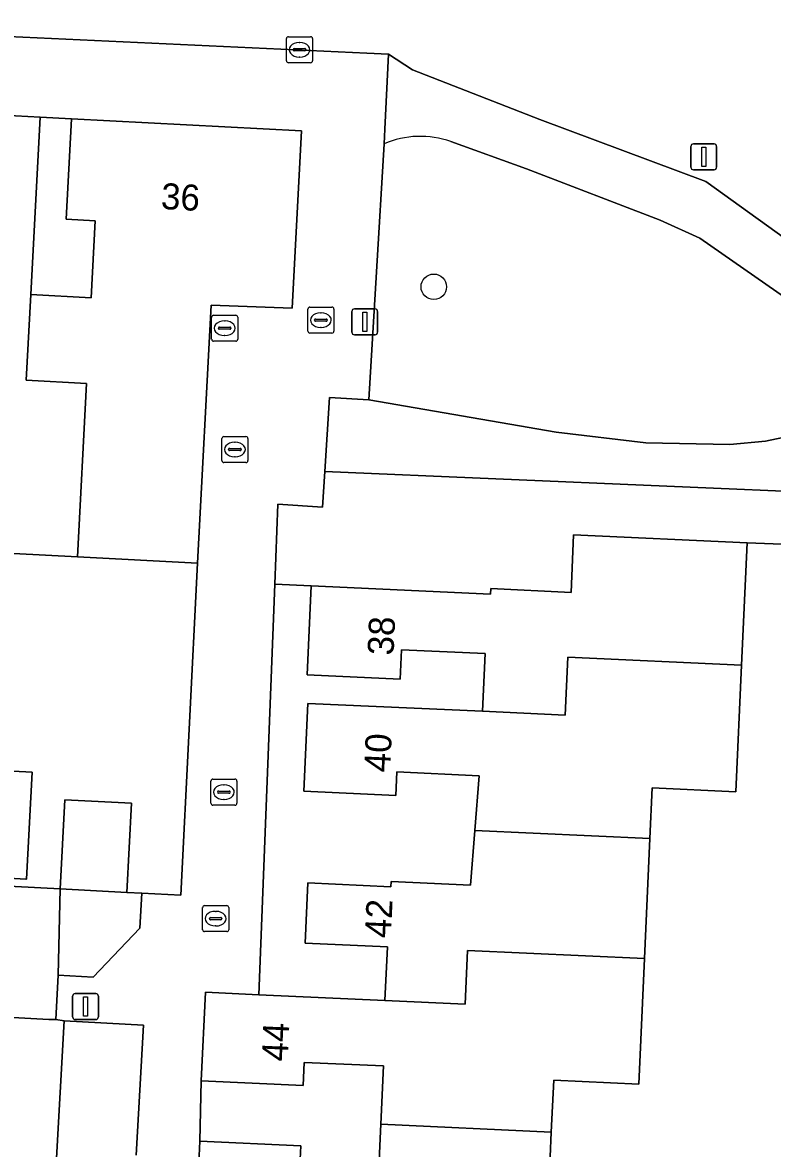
# Model space of a CAD drawing. Extents: x 162989 to 165008, y 383432 to 384338.
# Drawn here: x 164531.43 to 164560.25, y 383863.58 to 383906.85 of the extents above; entities that cross this region are included whole.
import ezdxf

# ---------------------------------------------------------------- set-up
doc = ezdxf.new("R2010")
doc.units = 0
for name, color, linetype in [('IMGEO_Boom', 7, 'Continuous'), ('IMGEO_Erf', 7, 'Continuous'), ('IMGEO_Groenvoorziening', 7, 'Continuous'), ('IMGEO_Kolk', 7, 'Continuous'), ('IMGEO_Lichtmast', 7, 'Continuous'), ('IMGEO_Muur', 7, 'Continuous'), ('IMGEO_Pand', 7, 'Continuous'), ('IMGEO_Pand_nummerreeks', 7, 'Continuous'), ('IMGEO_Parkeervlak_open', 7, 'Continuous'), ('IMGEO_Rijbaan_lokaal_open', 7, 'Continuous'), ('IMGEO_Rioolput', 7, 'Continuous'), ('IMGEO_Voetpad_gesloten', 7, 'Continuous'), ('IMGEO_Voetpad_open', 7, 'Continuous')]:
    doc.layers.add(name, color=color, linetype=linetype)

msp = doc.modelspace()

# ---------------------------------------------------------------- linework, layer by layer
at = {"layer": 'IMGEO_Boom'}
msp.add_circle((164547.233, 383896.693), 0.489, dxfattribs=at)
at = {"layer": 'IMGEO_Erf'}
for points in [[(164532.108, 383903.21), (164531.747, 383896.391), (164534.065, 383896.268), (164534.222, 383899.23), (164533.109, 383899.289), (164533.313, 383903.149)], [(164541.125, 383885.269), (164540.509, 383869.492), (164545.357, 383869.271), (164545.451, 383871.33), (164542.291, 383871.474), (164542.396, 383873.786), (164545.582, 383873.64), (164545.591, 383873.84), (164548.647, 383873.7), (164548.812, 383875.802), (164548.978, 383877.905), (164545.814, 383878.05), (164545.773, 383877.146), (164542.235, 383877.308), (164542.39, 383880.686), (164549.103, 383880.381), (164549.204, 383882.599), (164545.99, 383882.746), (164545.939, 383881.615), (164542.366, 383881.779), (164542.523, 383885.201)], [(164526.101, 383874.256), (164526.312, 383878.323), (164531.799, 383878.04), (164531.587, 383873.933), (164531.56, 383873.935)], [(164538.241, 383863.867), (164542.122, 383863.689), (164542.063, 383862.409), (164545.098, 383862.27), (164545.201, 383864.512), (164545.303, 383866.754), (164542.253, 383866.893), (164542.213, 383866.009), (164538.301, 383866.188)]]:
    msp.add_lwpolyline(points, close=True, dxfattribs=at)
for points in [[(164564.367, 383863.181), (164564.391, 383863.669), (164564.714, 383871.624), (164564.872, 383875.074), (164568.672, 383874.9), (164569.251, 383886.475), (164559.275, 383886.856), (164559.06, 383882.156), (164558.837, 383877.289), (164555.628, 383877.436), (164555.539, 383875.496), (164555.328, 383870.877), (164555.107, 383866.054), (164551.839, 383866.204), (164551.748, 383864.213), (164551.661, 383862.309)], [(164500, 383875.262), (164532.876, 383873.561), (164533.055, 383876.986), (164535.619, 383876.852), (164535.439, 383873.425), (164536.011, 383873.395), (164537.508, 383873.315), (164538.16, 383886.068), (164533.544, 383886.312), (164528.618, 383886.573)]]:
    msp.add_lwpolyline(points, dxfattribs=at)
at = {"layer": 'IMGEO_Groenvoorziening'}
for points in [[(164525.367, 383906.572), (164544.662, 383905.672), (164545.488, 383905.632), (164546.419, 383905.033), (164551.304, 383903.123), (164557.686, 383900.742), (164565.734, 383894.95), (164570.175, 383903.005), (164573.706, 383901.321), (164573.966, 383912.148)], [(164545.32, 383902.187), (164544.741, 383892.354), (164551.933, 383891.108), (164555.38, 383890.695), (164558.612, 383890.636), (164559.974, 383890.766), (164561.315, 383891.037), (164562.62, 383891.447), (164563.876, 383891.991), (164565.49, 383892.966), (164557.449, 383898.567)], [(164557.449, 383898.567), (164555.935, 383899.257), (164550.799, 383901.224), (164547.89, 383902.27)], [(164572.179, 383888.336), (164565.49, 383892.966), (164563.876, 383891.991), (164562.62, 383891.447), (164561.315, 383891.037), (164559.974, 383890.766), (164558.612, 383890.636), (164555.38, 383890.695), (164551.933, 383891.108), (164544.741, 383892.354), (164543.221, 383892.433), (164543.041, 383889.601), (164569.327, 383888.474), (164570.981, 383886.392), (164569.775, 383856.095), (164573.52, 383859.394), (164574.378, 383864.412)], [(164570.981, 383886.392), (164569.327, 383888.474), (164543.041, 383889.601), (164542.954, 383888.225), (164541.245, 383888.344), (164541.125, 383885.269), (164542.523, 383885.201), (164549.413, 383884.886), (164549.422, 383885.094), (164552.506, 383884.953), (164552.607, 383887.161), (164559.275, 383886.856), (164569.251, 383886.475), (164568.672, 383874.9), (164568.514, 383871.45), (164565.597, 383871.584), (164564.714, 383871.624), (164564.391, 383863.669), (164564.367, 383863.181)]]:
    msp.add_lwpolyline(points, dxfattribs=at)
msp.add_lwpolyline([(164535.439, 383873.425), (164532.876, 383873.561), (164532.798, 383870.238), (164534.148, 383870.172), (164535.939, 383872.048), (164536.011, 383873.395)], close=True, dxfattribs=at)
msp.add_arc((164546.711, 383898.944), 3.529, 70.4847, 113.2148, dxfattribs=at)
at = {"layer": 'IMGEO_Kolk'}
for p, q in [((164541.647, 383906.302), (164542.499, 383906.302)), ((164541.572, 383905.376), (164541.572, 383906.228)), ((164541.831, 383905.796), (164541.831, 383905.808)), ((164541.874, 383905.845), (164542.272, 383905.845)), ((164542.06, 383906.082), (164542.085, 383906.082)), ((164542.315, 383905.808), (164542.315, 383905.796)), ((164542.573, 383906.228), (164542.573, 383905.376)), ((164542.269, 383905.759), (164541.871, 383905.759)), ((164542.083, 383905.522), (164542.058, 383905.522)), ((164542.499, 383905.302), (164541.647, 383905.302)), ((164539.09, 383890.014), (164539.09, 383890.866)), ((164539.165, 383890.94), (164540.017, 383890.94)), ((164539.578, 383890.72), (164539.603, 383890.72)), ((164540.091, 383890.866), (164540.091, 383890.014)), ((164539.349, 383890.434), (164539.349, 383890.446)), ((164539.787, 383890.397), (164539.389, 383890.397)), ((164539.392, 383890.483), (164539.79, 383890.483)), ((164539.833, 383890.446), (164539.833, 383890.434)), ((164540.017, 383889.94), (164539.165, 383889.94)), ((164539.601, 383890.16), (164539.576, 383890.16)), ((164538.667, 383876.849), (164538.667, 383877.701)), ((164538.742, 383877.775), (164539.594, 383877.775)), ((164539.668, 383877.701), (164539.668, 383876.849)), ((164538.926, 383877.269), (164538.926, 383877.281)), ((164538.969, 383877.318), (164539.367, 383877.318)), ((164539.155, 383877.555), (164539.18, 383877.555)), ((164539.41, 383877.281), (164539.41, 383877.269)), ((164539.364, 383877.232), (164538.966, 383877.232)), ((164539.178, 383876.995), (164539.153, 383876.995)), ((164539.594, 383876.775), (164538.742, 383876.775))]:
    msp.add_line(p, q, dxfattribs=at)
for points in [[(164541.647, 383906.302), (164542.499, 383906.302)], [(164541.572, 383905.376), (164541.572, 383906.228)], [(164542.573, 383906.228), (164542.573, 383905.376)], [(164542.499, 383905.302), (164541.647, 383905.302)], [(164539.09, 383890.014), (164539.09, 383890.866)], [(164539.165, 383890.94), (164540.017, 383890.94)], [(164540.091, 383890.866), (164540.091, 383890.014)], [(164540.017, 383889.94), (164539.165, 383889.94)], [(164538.667, 383876.849), (164538.667, 383877.701)], [(164538.742, 383877.775), (164539.594, 383877.775)], [(164539.668, 383877.701), (164539.668, 383876.849)], [(164539.594, 383876.775), (164538.742, 383876.775)]]:
    msp.add_lwpolyline(points, dxfattribs=at)
for centre, radius, start, end in [((164541.649, 383906.226), 0.0765, 91.552, 178.448), ((164541.649, 383906.226), 0.0765, 91.552, 178.448), ((164542.497, 383906.226), 0.0765, 1.552, 88.448), ((164542.497, 383906.226), 0.0765, 1.552, 88.448), ((164541.871, 383905.805), 0.0403, 85.8775, 175.7526), ((164542.276, 383905.807), 0.0386, 1.7309, 96.639), ((164541.649, 383905.378), 0.0765, 181.552, 268.448), ((164541.649, 383905.378), 0.0765, 181.552, 268.448), ((164541.868, 383905.795), 0.0366, 178.938, 274.7102), ((164542.272, 383905.802), 0.043, 264.8664, 352.4533), ((164542.497, 383905.378), 0.0765, 271.552, 358.448), ((164542.497, 383905.378), 0.0765, 271.552, 358.448), ((164539.167, 383890.864), 0.0765, 91.552, 178.448), ((164539.167, 383890.864), 0.0765, 91.552, 178.448), ((164540.015, 383890.864), 0.0765, 1.552, 88.448), ((164540.015, 383890.864), 0.0765, 1.552, 88.448), ((164539.389, 383890.443), 0.0403, 85.8775, 175.7526), ((164539.386, 383890.433), 0.0366, 178.938, 274.7102), ((164539.79, 383890.44), 0.043, 264.8664, 352.4533), ((164539.794, 383890.445), 0.0386, 1.7309, 96.639), ((164539.167, 383890.016), 0.0765, 181.552, 268.448), ((164539.167, 383890.016), 0.0765, 181.552, 268.448), ((164540.015, 383890.016), 0.0765, 271.552, 358.448), ((164540.015, 383890.016), 0.0765, 271.552, 358.448), ((164538.744, 383877.699), 0.0765, 91.552, 178.448), ((164538.744, 383877.699), 0.0765, 91.552, 178.448), ((164539.592, 383877.699), 0.0765, 1.552, 88.448), ((164539.592, 383877.699), 0.0765, 1.552, 88.448), ((164538.966, 383877.278), 0.0403, 85.8775, 175.7526), ((164538.963, 383877.268), 0.0366, 178.938, 274.7102), ((164539.367, 383877.275), 0.043, 264.8664, 352.4533), ((164539.371, 383877.28), 0.0386, 1.7309, 96.639), ((164538.744, 383876.851), 0.0765, 181.552, 268.448), ((164538.744, 383876.851), 0.0765, 181.552, 268.448), ((164539.592, 383876.851), 0.0765, 271.552, 358.448), ((164539.592, 383876.851), 0.0765, 271.552, 358.448)]:
    msp.add_arc(centre, radius, start, end, dxfattribs=at)
for centre, major_axis, ratio, start_param, end_param in [((164542.059, 383905.802), (-0.387, 0.002), 0.722429, 4.712389, 7.853982), ((164542.084, 383905.802), (-0.39, 0.002), 0.717154, 1.570796, 4.712389), ((164539.577, 383890.44), (-0.387, 0.002), 0.722429, 4.712389, 7.853982), ((164539.602, 383890.44), (-0.39, 0.002), 0.717154, 1.570796, 4.712389), ((164539.154, 383877.275), (-0.387, 0.002), 0.722429, 4.712389, 7.853982), ((164539.179, 383877.275), (-0.39, 0.002), 0.717154, 1.570796, 4.712389)]:
    msp.add_ellipse(centre, major_axis=major_axis, ratio=ratio, start_param=start_param, end_param=end_param, dxfattribs=at)
at = {"layer": 'IMGEO_Lichtmast'}
for p, q in [((164557.109, 383901.287), (164557.109, 383902.087)), ((164557.109, 383902.087), (164557.109, 383901.287)), ((164557.209, 383902.187), (164557.999, 383902.187)), ((164557.999, 383902.187), (164557.209, 383902.187)), ((164558.099, 383902.087), (164558.099, 383901.287)), ((164558.099, 383901.287), (164558.099, 383902.087)), ((164557.999, 383901.187), (164557.209, 383901.187)), ((164557.209, 383901.187), (164557.999, 383901.187)), ((164544.184, 383895.847), (164544.974, 383895.847)), ((164544.974, 383895.847), (164544.184, 383895.847)), ((164544.084, 383894.947), (164544.084, 383895.747)), ((164544.084, 383895.747), (164544.084, 383894.947)), ((164545.074, 383895.747), (164545.074, 383894.947)), ((164545.074, 383894.947), (164545.074, 383895.747)), ((164544.974, 383894.847), (164544.184, 383894.847)), ((164544.184, 383894.847), (164544.974, 383894.847)), ((164533.457, 383869.538), (164534.247, 383869.538)), ((164534.247, 383869.538), (164533.457, 383869.538)), ((164533.357, 383868.638), (164533.357, 383869.438)), ((164533.357, 383869.438), (164533.357, 383868.638)), ((164534.347, 383869.438), (164534.347, 383868.638)), ((164534.347, 383868.638), (164534.347, 383869.438)), ((164534.247, 383868.538), (164533.457, 383868.538)), ((164533.457, 383868.538), (164534.247, 383868.538))]:
    msp.add_line(p, q, dxfattribs=at)
for points in [[(164557.529, 383902.062), (164557.679, 383902.062), (164557.679, 383901.312), (164557.529, 383901.312), (164557.529, 383902.062)], [(164544.504, 383895.722), (164544.654, 383895.722), (164544.654, 383894.972), (164544.504, 383894.972), (164544.504, 383895.722)], [(164533.777, 383869.413), (164533.927, 383869.413), (164533.927, 383868.663), (164533.777, 383868.663), (164533.777, 383869.413)]]:
    msp.add_lwpolyline(points, dxfattribs=at)
for centre, start, end in [((164557.209, 383902.087), 90, 180), ((164557.209, 383902.087), 90, 180), ((164557.999, 383902.087), 0, 90), ((164557.999, 383902.087), 360, 90), ((164557.209, 383901.287), 180, 270), ((164557.209, 383901.287), 180, 270), ((164557.999, 383901.287), 270, 0), ((164557.999, 383901.287), 270, 0), ((164544.184, 383895.747), 90, 180), ((164544.184, 383895.747), 90, 180), ((164544.974, 383895.747), 0, 90), ((164544.974, 383895.747), 360, 90), ((164544.184, 383894.947), 180, 270), ((164544.184, 383894.947), 180, 270), ((164544.974, 383894.947), 270, 0), ((164544.974, 383894.947), 270, 0), ((164533.457, 383869.438), 90, 180), ((164533.457, 383869.438), 90, 180), ((164534.247, 383869.438), 0, 90), ((164534.247, 383869.438), 360, 90), ((164533.457, 383868.638), 180, 270), ((164533.457, 383868.638), 180, 270), ((164534.247, 383868.638), 270, 0), ((164534.247, 383868.638), 270, 0)]:
    msp.add_arc(centre, 0.1, start, end, dxfattribs=at)
at = {"layer": 'IMGEO_Muur'}
msp.add_lwpolyline([(164537.508, 383873.315), (164538.16, 383886.068)], dxfattribs=at)
at = {"layer": 'IMGEO_Pand'}
for points in [[(164533.544, 383886.312), (164533.893, 383892.981), (164531.569, 383893.104), (164531.747, 383896.391), (164532.108, 383903.21), (164528.777, 383903.386), (164528.577, 383899.602), (164529.57, 383899.549), (164529.402, 383896.372), (164527.145, 383896.491), (164526.793, 383889.871), (164528.787, 383889.765), (164528.618, 383886.573)], [(164533.544, 383886.312), (164538.16, 383886.068), (164538.684, 383895.982), (164541.792, 383895.873), (164542.151, 383902.683), (164533.313, 383903.149), (164533.109, 383899.289), (164534.222, 383899.23), (164534.065, 383896.268), (164531.747, 383896.391), (164531.569, 383893.104), (164533.893, 383892.981)], [(164549.103, 383880.381), (164552.285, 383880.236), (164552.388, 383882.457), (164559.06, 383882.156), (164559.275, 383886.856), (164552.607, 383887.161), (164552.506, 383884.953), (164549.422, 383885.094), (164549.413, 383884.886), (164542.523, 383885.201), (164542.366, 383881.779), (164545.939, 383881.615), (164545.99, 383882.746), (164549.204, 383882.599)], [(164549.103, 383880.381), (164542.39, 383880.686), (164542.235, 383877.308), (164545.773, 383877.146), (164545.814, 383878.05), (164548.978, 383877.905), (164548.812, 383875.802), (164555.539, 383875.496), (164555.628, 383877.436), (164558.837, 383877.289), (164559.06, 383882.156), (164552.388, 383882.457), (164552.285, 383880.236)], [(164526.101, 383874.256), (164531.56, 383873.935), (164531.587, 383873.933), (164531.799, 383878.04), (164526.312, 383878.323)], [(164535.439, 383873.425), (164535.619, 383876.852), (164533.055, 383876.986), (164532.876, 383873.561)], [(164545.357, 383869.271), (164548.434, 383869.129), (164548.529, 383871.189), (164555.328, 383870.877), (164555.539, 383875.496), (164548.812, 383875.802), (164548.647, 383873.7), (164545.591, 383873.84), (164545.582, 383873.64), (164542.396, 383873.786), (164542.291, 383871.474), (164545.451, 383871.33)], [(164545.357, 383869.271), (164540.509, 383869.492), (164538.456, 383869.586), (164538.301, 383866.188), (164542.213, 383866.009), (164542.253, 383866.893), (164545.303, 383866.754), (164545.201, 383864.512), (164551.748, 383864.213), (164551.839, 383866.204), (164555.107, 383866.054), (164555.328, 383870.877), (164548.529, 383871.189), (164548.434, 383869.129)], [(164545.201, 383864.512), (164545.098, 383862.27), (164542.063, 383862.409), (164542.122, 383863.689), (164538.241, 383863.867), (164538.086, 383860.477), (164544.965, 383860.162), (164548.013, 383860.02), (164547.911, 383857.8), (164554.705, 383857.487), (164554.919, 383862.16), (164551.661, 383862.309), (164551.748, 383864.213)]]:
    msp.add_lwpolyline(points, close=True, dxfattribs=at)
at = {"layer": 'IMGEO_Parkeervlak_open'}
msp.add_lwpolyline([(164524.174, 383868.999), (164532.442, 383868.538), (164532.715, 383868.54), (164532.798, 383870.238), (164532.876, 383873.561), (164500, 383875.262), (164494.533, 383875.545), (164494.323, 383871.716), (164494.266, 383870.673), (164500, 383870.352), (164522.896, 383869.071)], close=True, dxfattribs=at)
at = {"layer": 'IMGEO_Rijbaan_lokaal_open'}
msp.add_lwpolyline([(164534.332, 383862.909), (164532.727, 383862.983), (164533.034, 383868.493), (164532.715, 383868.54), (164532.442, 383868.538), (164524.174, 383868.999), (164523.743, 383862.507), (164523.599, 383860.262), (164523.88, 383860.246), (164523.757, 383857.272), (164528.285, 383857.084), (164528.367, 383859.071)], dxfattribs=at)
at = {"layer": 'IMGEO_Rioolput'}
for p, q in [((164542.469, 383895.912), (164543.321, 383895.912)), ((164538.698, 383894.676), (164538.698, 383895.528)), ((164538.773, 383895.602), (164539.625, 383895.602)), ((164539.699, 383895.528), (164539.699, 383894.676)), ((164542.394, 383894.986), (164542.394, 383895.838)), ((164542.653, 383895.406), (164542.653, 383895.418)), ((164542.696, 383895.455), (164543.094, 383895.455)), ((164542.882, 383895.692), (164542.907, 383895.692)), ((164543.137, 383895.418), (164543.137, 383895.406)), ((164543.395, 383895.838), (164543.395, 383894.986)), ((164538.957, 383895.096), (164538.957, 383895.108)), ((164539.395, 383895.059), (164538.997, 383895.059)), ((164539, 383895.145), (164539.398, 383895.145)), ((164539.186, 383895.382), (164539.211, 383895.382)), ((164539.441, 383895.108), (164539.441, 383895.096)), ((164543.091, 383895.369), (164542.693, 383895.369)), ((164542.905, 383895.132), (164542.88, 383895.132)), ((164539.625, 383894.602), (164538.773, 383894.602)), ((164539.209, 383894.822), (164539.184, 383894.822)), ((164543.321, 383894.912), (164542.469, 383894.912)), ((164538.352, 383871.989), (164538.352, 383872.841)), ((164538.427, 383872.915), (164539.279, 383872.915)), ((164538.84, 383872.695), (164538.865, 383872.695)), ((164539.353, 383872.841), (164539.353, 383871.989)), ((164538.611, 383872.409), (164538.611, 383872.421)), ((164539.049, 383872.372), (164538.651, 383872.372)), ((164538.654, 383872.458), (164539.052, 383872.458)), ((164538.863, 383872.135), (164538.838, 383872.135)), ((164539.095, 383872.421), (164539.095, 383872.409)), ((164539.279, 383871.915), (164538.427, 383871.915))]:
    msp.add_line(p, q, dxfattribs=at)
for points in [[(164542.469, 383895.912), (164543.321, 383895.912)], [(164538.698, 383894.676), (164538.698, 383895.528)], [(164538.773, 383895.602), (164539.625, 383895.602)], [(164539.699, 383895.528), (164539.699, 383894.676)], [(164542.394, 383894.986), (164542.394, 383895.838)], [(164543.395, 383895.838), (164543.395, 383894.986)], [(164539.625, 383894.602), (164538.773, 383894.602)], [(164543.321, 383894.912), (164542.469, 383894.912)], [(164538.352, 383871.989), (164538.352, 383872.841)], [(164538.427, 383872.915), (164539.279, 383872.915)], [(164539.353, 383872.841), (164539.353, 383871.989)], [(164539.279, 383871.915), (164538.427, 383871.915)]]:
    msp.add_lwpolyline(points, dxfattribs=at)
for centre, radius, start, end in [((164542.471, 383895.836), 0.0765, 91.552, 178.448), ((164542.471, 383895.836), 0.0765, 91.552, 178.448), ((164543.319, 383895.836), 0.0765, 1.552, 88.448), ((164543.319, 383895.836), 0.0765, 1.552, 88.448), ((164538.775, 383895.526), 0.0765, 91.552, 178.448), ((164538.775, 383895.526), 0.0765, 91.552, 178.448), ((164539.623, 383895.526), 0.0765, 1.552, 88.448), ((164539.623, 383895.526), 0.0765, 1.552, 88.448), ((164542.693, 383895.415), 0.0403, 85.8775, 175.7526), ((164543.098, 383895.417), 0.0386, 1.7309, 96.639), ((164538.997, 383895.105), 0.0403, 85.8775, 175.7526), ((164538.994, 383895.095), 0.0366, 178.938, 274.7102), ((164539.398, 383895.102), 0.043, 264.8664, 352.4533), ((164539.402, 383895.107), 0.0386, 1.7309, 96.639), ((164542.471, 383894.988), 0.0765, 181.552, 268.448), ((164542.471, 383894.988), 0.0765, 181.552, 268.448), ((164542.69, 383895.405), 0.0366, 178.938, 274.7102), ((164543.094, 383895.412), 0.043, 264.8664, 352.4533), ((164543.319, 383894.988), 0.0765, 271.552, 358.448), ((164543.319, 383894.988), 0.0765, 271.552, 358.448), ((164538.775, 383894.678), 0.0765, 181.552, 268.448), ((164538.775, 383894.678), 0.0765, 181.552, 268.448), ((164539.623, 383894.678), 0.0765, 271.552, 358.448), ((164539.623, 383894.678), 0.0765, 271.552, 358.448), ((164538.429, 383872.839), 0.0765, 91.552, 178.448), ((164538.429, 383872.839), 0.0765, 91.552, 178.448), ((164539.277, 383872.839), 0.0765, 1.552, 88.448), ((164539.277, 383872.839), 0.0765, 1.552, 88.448), ((164538.651, 383872.418), 0.0403, 85.8775, 175.7526), ((164538.648, 383872.408), 0.0366, 178.938, 274.7102), ((164539.052, 383872.415), 0.043, 264.8664, 352.4533), ((164539.056, 383872.42), 0.0386, 1.7309, 96.639), ((164538.429, 383871.991), 0.0765, 181.552, 268.448), ((164538.429, 383871.991), 0.0765, 181.552, 268.448), ((164539.277, 383871.991), 0.0765, 271.552, 358.448), ((164539.277, 383871.991), 0.0765, 271.552, 358.448)]:
    msp.add_arc(centre, radius, start, end, dxfattribs=at)
for centre, major_axis, ratio, start_param, end_param in [((164542.881, 383895.412), (-0.387, 0.002), 0.722429, 4.712389, 7.853982), ((164542.906, 383895.412), (-0.39, 0.002), 0.717154, 1.570796, 4.712389), ((164539.185, 383895.102), (-0.387, 0.002), 0.722429, 4.712389, 7.853982), ((164539.21, 383895.102), (-0.39, 0.002), 0.717154, 1.570796, 4.712389), ((164538.839, 383872.415), (-0.387, 0.002), 0.722429, 4.712389, 7.853982), ((164538.864, 383872.415), (-0.39, 0.002), 0.717154, 1.570796, 4.712389)]:
    msp.add_ellipse(centre, major_axis=major_axis, ratio=ratio, start_param=start_param, end_param=end_param, dxfattribs=at)
at = {"layer": 'IMGEO_Voetpad_gesloten'}
for points in [[(164557.686, 383900.742), (164551.304, 383903.123), (164546.419, 383905.033), (164545.488, 383905.632), (164545.353, 383902.753), (164545.32, 383902.187)], [(164547.89, 383902.27), (164550.799, 383901.224), (164555.935, 383899.257), (164557.449, 383898.567), (164565.49, 383892.966), (164572.179, 383888.336)], [(164570.356, 383891.603), (164565.734, 383894.95), (164557.686, 383900.742)]]:
    msp.add_lwpolyline(points, dxfattribs=at)
msp.add_arc((164546.711, 383898.944), 3.529, 70.4847, 113.2148, dxfattribs=at)
at = {"layer": 'IMGEO_Voetpad_open'}
for points in [[(164538.086, 383860.477), (164538.241, 383863.867), (164538.301, 383866.188), (164538.456, 383869.586), (164540.509, 383869.492), (164541.125, 383885.269), (164541.245, 383888.344), (164542.954, 383888.225), (164543.041, 383889.601), (164543.221, 383892.433), (164544.741, 383892.354), (164545.32, 383902.187), (164545.353, 383902.753), (164545.488, 383905.632), (164544.662, 383905.672), (164525.367, 383906.572)], [(164528.777, 383903.386), (164532.108, 383903.21), (164533.313, 383903.149), (164542.151, 383902.683), (164541.792, 383895.873), (164538.684, 383895.982), (164538.16, 383886.068), (164537.508, 383873.315), (164536.011, 383873.395), (164535.939, 383872.048), (164534.148, 383870.172), (164532.798, 383870.238), (164532.715, 383868.54), (164533.034, 383868.493), (164536.079, 383868.323), (164535.801, 383863.33)], [(164535.801, 383863.33), (164536.079, 383868.323), (164533.034, 383868.493), (164532.727, 383862.983), (164534.332, 383862.909), (164535.26, 383862.87)]]:
    msp.add_lwpolyline(points, dxfattribs=at)

# ---------------------------------------------------------------- texts
at = {"layer": 'IMGEO_Pand_nummerreeks'}
for s, rotation, p in [('36', 356.9818, (164536.734, 383899.684)), ('38', 87.3731, (164545.683, 383882.517)), ('40', 87.3728, (164545.551, 383878.024)), ('42', 87.3997, (164545.583, 383871.652)), ('44', 87.3883, (164541.617, 383866.912))]:
    msp.add_text(s, height=1, rotation=rotation, dxfattribs=at).set_placement(p)

doc.saveas('drawing.dxf')
